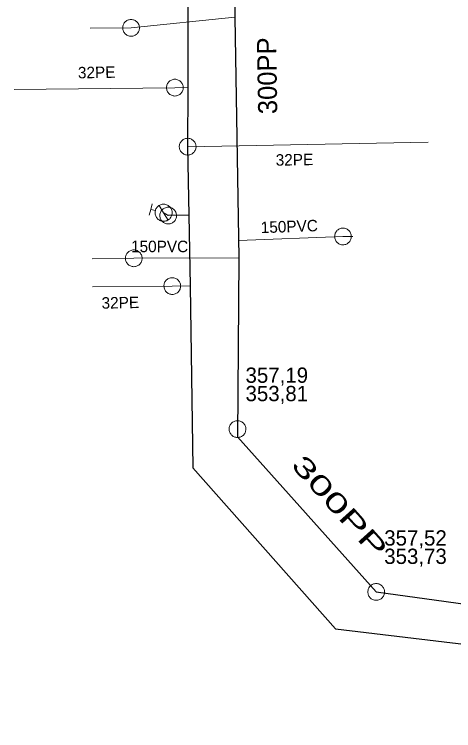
# Model space of a CAD drawing. Extents: x -741806 to -738704, y -1059275 to -1055387.
# Drawn here: x -740776.75 to -740753.77, y -1057686.83 to -1057649.38 of the extents above; entities that cross this region are included whole.
import ezdxf

# ---------------------------------------------------------------- set-up
doc = ezdxf.new("R2010")
doc.units = 0
doc.header["$LTSCALE"] = 0.4
for name, color, linetype, lineweight in [('2', 7, 'Continuous', 25), ('21', 7, 'Continuous', 13), ('3', 7, 'Continuous', 13), ('46', 7, 'Continuous', 13), ('50', 7, 'Continuous', 13), ('51', 7, 'Continuous', 13), ('52', 7, 'Continuous', 25), ('56', 7, 'Continuous', 13), ('6', 7, 'Continuous', 13)]:
    doc.layers.add(name, color=color, linetype=linetype, lineweight=lineweight)
for name, color, linetype in [('5', 7, 'Continuous'), ('54', 7, 'Continuous'), ('55', 7, 'Continuous')]:
    doc.layers.add(name, color=color, linetype=linetype)

msp = doc.modelspace()

# ---------------------------------------------------------------- linework, layer by layer
at = {"layer": '2'}
msp.add_lwpolyline([(-740765.321, -1057634.66), (-740765.339, -1057637.145), (-740765.221, -1057649.531), (-740765.019, -1057662.11), (-740765.083, -1057671.477), (-740757.826, -1057679.575), (-740735.349, -1057682.666)], dxfattribs=at)
at = {"layer": '21'}
msp.add_line((-740767.688, -1057656.303), (-740755.107, -1057656.061), dxfattribs=at)
for points in [[(-740767.68, -1057653.215), (-740768.357, -1057653.217), (-740776.754, -1057653.321)], [(-740767.56, -1057663.571), (-740768.491, -1057663.588), (-740772.664, -1057663.624)]]:
    msp.add_lwpolyline(points, dxfattribs=at)
at = {"layer": '3'}
for points in [[(-740765.084, -1057671.503), (-740765.039, -1057671.501), (-740764.994, -1057671.494), (-740764.949, -1057671.482), (-740764.907, -1057671.467), (-740764.866, -1057671.446), (-740764.826, -1057671.421), (-740764.791, -1057671.393), (-740764.758, -1057671.361), (-740764.73, -1057671.325), (-740764.705, -1057671.287), (-740764.683, -1057671.246), (-740764.666, -1057671.203), (-740764.655, -1057671.159), (-740764.646, -1057671.115), (-740764.644, -1057671.069), (-740764.646, -1057671.023), (-740764.653, -1057670.977), (-740764.664, -1057670.933), (-740764.681, -1057670.89), (-740764.701, -1057670.849), (-740764.726, -1057670.811), (-740764.754, -1057670.776), (-740764.787, -1057670.743), (-740764.822, -1057670.713), (-740764.86, -1057670.688), (-740764.901, -1057670.668), (-740764.943, -1057670.65), (-740764.988, -1057670.638), (-740765.033, -1057670.631), (-740765.079, -1057670.629), (-740765.124, -1057670.63), (-740765.169, -1057670.637), (-740765.214, -1057670.649), (-740765.257, -1057670.665), (-740765.297, -1057670.685), (-740765.337, -1057670.71), (-740765.372, -1057670.738), (-740765.405, -1057670.771), (-740765.433, -1057670.806), (-740765.458, -1057670.844), (-740765.48, -1057670.885), (-740765.497, -1057670.928), (-740765.509, -1057670.972), (-740765.517, -1057671.016), (-740765.519, -1057671.062), (-740765.517, -1057671.108), (-740765.511, -1057671.154), (-740765.499, -1057671.198), (-740765.482, -1057671.241), (-740765.462, -1057671.282), (-740765.437, -1057671.32), (-740765.409, -1057671.356), (-740765.376, -1057671.388), (-740765.341, -1057671.418), (-740765.303, -1057671.443), (-740765.262, -1057671.464), (-740765.22, -1057671.481), (-740765.175, -1057671.493), (-740765.13, -1057671.5), (-740765.085, -1057671.503)], [(-740757.534, -1057679.901), (-740757.502, -1057679.869), (-740757.473, -1057679.833), (-740757.448, -1057679.795), (-740757.427, -1057679.755), (-740757.411, -1057679.712), (-740757.398, -1057679.667), (-740757.392, -1057679.622), (-740757.388, -1057679.576), (-740757.391, -1057679.531), (-740757.398, -1057679.486), (-740757.41, -1057679.441), (-740757.426, -1057679.398), (-740757.447, -1057679.358), (-740757.471, -1057679.319), (-740757.5, -1057679.283), (-740757.533, -1057679.25), (-740757.569, -1057679.222), (-740757.606, -1057679.197), (-740757.648, -1057679.176), (-740757.691, -1057679.159), (-740757.735, -1057679.148), (-740757.779, -1057679.14), (-740757.825, -1057679.138), (-740757.871, -1057679.14), (-740757.916, -1057679.147), (-740757.96, -1057679.16), (-740758.003, -1057679.175), (-740758.045, -1057679.196), (-740758.083, -1057679.221), (-740758.118, -1057679.25), (-740758.15, -1057679.282), (-740758.179, -1057679.317), (-740758.205, -1057679.356), (-740758.225, -1057679.397), (-740758.242, -1057679.439), (-740758.254, -1057679.483), (-740758.261, -1057679.528), (-740758.264, -1057679.575), (-740758.261, -1057679.62), (-740758.254, -1057679.665), (-740758.243, -1057679.709), (-740758.227, -1057679.753), (-740758.206, -1057679.793), (-740758.181, -1057679.832), (-740758.152, -1057679.867), (-740758.12, -1057679.9), (-740758.085, -1057679.929), (-740758.046, -1057679.954), (-740758.005, -1057679.974), (-740757.962, -1057679.991), (-740757.918, -1057680.002), (-740757.873, -1057680.011), (-740757.827, -1057680.012), (-740757.782, -1057680.011), (-740757.736, -1057680.003), (-740757.691, -1057679.992), (-740757.649, -1057679.975), (-740757.608, -1057679.954), (-740757.57, -1057679.929), (-740757.534, -1057679.902)]]:
    msp.add_lwpolyline(points, dxfattribs=at)
at = {"layer": '46'}
for points in [[(-740770.209, -1057650.087), (-740770.212, -1057650.042), (-740770.219, -1057649.997), (-740770.231, -1057649.952), (-740770.247, -1057649.91), (-740770.269, -1057649.869), (-740770.294, -1057649.83), (-740770.323, -1057649.795), (-740770.355, -1057649.762), (-740770.391, -1057649.735), (-740770.43, -1057649.71), (-740770.471, -1057649.689), (-740770.514, -1057649.672), (-740770.558, -1057649.662), (-740770.603, -1057649.654), (-740770.649, -1057649.652), (-740770.695, -1057649.654), (-740770.74, -1057649.663), (-740770.784, -1057649.674), (-740770.827, -1057649.691), (-740770.868, -1057649.712), (-740770.905, -1057649.737), (-740770.94, -1057649.766), (-740770.973, -1057649.799), (-740771.002, -1057649.834), (-740771.027, -1057649.873), (-740771.046, -1057649.914), (-740771.063, -1057649.956), (-740771.075, -1057650.001), (-740771.082, -1057650.046), (-740771.083, -1057650.092), (-740771.081, -1057650.137), (-740771.074, -1057650.182), (-740771.062, -1057650.227), (-740771.045, -1057650.27), (-740771.024, -1057650.31), (-740770.999, -1057650.349), (-740770.97, -1057650.384), (-740770.937, -1057650.417), (-740770.902, -1057650.444), (-740770.863, -1057650.469), (-740770.822, -1057650.49), (-740770.779, -1057650.507), (-740770.735, -1057650.518), (-740770.69, -1057650.525), (-740770.644, -1057650.527), (-740770.598, -1057650.525), (-740770.553, -1057650.517), (-740770.509, -1057650.505), (-740770.466, -1057650.488), (-740770.425, -1057650.467), (-740770.388, -1057650.442), (-740770.352, -1057650.413), (-740770.32, -1057650.38), (-740770.291, -1057650.345), (-740770.266, -1057650.306), (-740770.246, -1057650.265), (-740770.23, -1057650.223), (-740770.218, -1057650.178), (-740770.211, -1057650.133), (-740770.209, -1057650.088)], [(-740760, -1057661.001), (-740759.997, -1057661.046), (-740759.99, -1057661.091), (-740759.977, -1057661.136), (-740759.961, -1057661.178), (-740759.939, -1057661.219), (-740759.914, -1057661.257), (-740759.885, -1057661.292), (-740759.852, -1057661.325), (-740759.816, -1057661.353), (-740759.778, -1057661.377), (-740759.737, -1057661.398), (-740759.693, -1057661.414), (-740759.649, -1057661.425), (-740759.604, -1057661.432), (-740759.558, -1057661.434), (-740759.512, -1057661.432), (-740759.467, -1057661.423), (-740759.423, -1057661.412), (-740759.381, -1057661.394), (-740759.34, -1057661.373), (-740759.302, -1057661.347), (-740759.267, -1057661.319), (-740759.235, -1057661.286), (-740759.206, -1057661.251), (-740759.181, -1057661.211), (-740759.162, -1057661.17), (-740759.145, -1057661.128), (-740759.134, -1057661.083), (-740759.127, -1057661.038), (-740759.126, -1057660.992), (-740759.128, -1057660.947), (-740759.135, -1057660.902), (-740759.148, -1057660.857), (-740759.165, -1057660.814), (-740759.186, -1057660.774), (-740759.211, -1057660.736), (-740759.24, -1057660.701), (-740759.274, -1057660.668), (-740759.309, -1057660.64), (-740759.347, -1057660.616), (-740759.388, -1057660.595), (-740759.432, -1057660.579), (-740759.476, -1057660.567), (-740759.521, -1057660.561), (-740759.567, -1057660.559), (-740759.613, -1057660.561), (-740759.658, -1057660.569), (-740759.702, -1057660.581), (-740759.744, -1057660.599), (-740759.785, -1057660.62), (-740759.823, -1057660.646), (-740759.859, -1057660.674), (-740759.89, -1057660.707), (-740759.919, -1057660.742), (-740759.944, -1057660.782), (-740759.964, -1057660.823), (-740759.98, -1057660.865), (-740759.991, -1057660.91), (-740759.998, -1057660.955), (-740760, -1057661)], [(-740770.07, -1057662.132), (-740770.073, -1057662.087), (-740770.08, -1057662.042), (-740770.093, -1057661.997), (-740770.109, -1057661.955), (-740770.13, -1057661.915), (-740770.156, -1057661.876), (-740770.185, -1057661.841), (-740770.217, -1057661.808), (-740770.254, -1057661.781), (-740770.292, -1057661.756), (-740770.333, -1057661.735), (-740770.376, -1057661.719), (-740770.42, -1057661.708), (-740770.465, -1057661.701), (-740770.511, -1057661.699), (-740770.557, -1057661.701), (-740770.602, -1057661.71), (-740770.646, -1057661.721), (-740770.689, -1057661.739), (-740770.73, -1057661.76), (-740770.768, -1057661.785), (-740770.802, -1057661.814), (-740770.835, -1057661.847), (-740770.864, -1057661.882), (-740770.888, -1057661.921), (-740770.908, -1057661.963), (-740770.925, -1057662.005), (-740770.936, -1057662.05), (-740770.943, -1057662.095), (-740770.944, -1057662.141), (-740770.942, -1057662.186), (-740770.935, -1057662.231), (-740770.922, -1057662.276), (-740770.905, -1057662.319), (-740770.885, -1057662.358), (-740770.859, -1057662.397), (-740770.83, -1057662.432), (-740770.797, -1057662.465), (-740770.761, -1057662.492), (-740770.723, -1057662.517), (-740770.682, -1057662.538), (-740770.639, -1057662.554), (-740770.595, -1057662.566), (-740770.55, -1057662.572), (-740770.504, -1057662.574), (-740770.458, -1057662.572), (-740770.413, -1057662.564), (-740770.369, -1057662.552), (-740770.326, -1057662.534), (-740770.285, -1057662.513), (-740770.247, -1057662.488), (-740770.212, -1057662.459), (-740770.18, -1057662.426), (-740770.151, -1057662.391), (-740770.127, -1057662.352), (-740770.106, -1057662.31), (-740770.09, -1057662.268), (-740770.079, -1057662.223), (-740770.072, -1057662.178), (-740770.07, -1057662.133)]]:
    msp.add_lwpolyline(points, dxfattribs=at)
at = {"layer": '50'}
for p, q in [((-740769.547, -1057659.287), (-740769.622, -1057659.585)), ((-740768.944, -1057659.753), (-740769.171, -1057659.372)), ((-740769.696, -1057659.884), (-740769.622, -1057659.585)), ((-740769.378, -1057659.646), (-740769.622, -1057659.585)), ((-740768.944, -1057659.753), (-740768.713, -1057660.137))]:
    msp.add_line(p, q, dxfattribs=at)
msp.add_lwpolyline([(-740768.833, -1057659.323), (-740768.881, -1057659.314), (-740768.927, -1057659.308), (-740768.975, -1057659.309), (-740769.021, -1057659.315), (-740769.064, -1057659.324), (-740769.11, -1057659.34), (-740769.151, -1057659.36), (-740769.193, -1057659.383), (-740769.231, -1057659.41), (-740769.264, -1057659.443), (-740769.295, -1057659.478), (-740769.324, -1057659.515), (-740769.345, -1057659.557), (-740769.364, -1057659.6), (-740769.378, -1057659.644), (-740769.386, -1057659.689), (-740769.392, -1057659.734), (-740769.39, -1057659.782), (-740769.385, -1057659.828), (-740769.375, -1057659.875), (-740769.359, -1057659.918), (-740769.34, -1057659.961), (-740769.316, -1057660.001), (-740769.289, -1057660.038), (-740769.257, -1057660.073), (-740769.223, -1057660.105), (-740769.185, -1057660.131), (-740769.143, -1057660.155), (-740769.1, -1057660.171), (-740769.057, -1057660.188), (-740769.009, -1057660.197), (-740768.963, -1057660.2), (-740768.919, -1057660.2), (-740768.87, -1057660.196), (-740768.825, -1057660.184), (-740768.78, -1057660.171), (-740768.739, -1057660.15), (-740768.697, -1057660.127), (-740768.659, -1057660.098), (-740768.627, -1057660.067), (-740768.595, -1057660.03), (-740768.569, -1057659.992), (-740768.545, -1057659.954), (-740768.525, -1057659.908), (-740768.511, -1057659.865), (-740768.503, -1057659.819), (-740768.5, -1057659.773), (-740768.499, -1057659.725), (-740768.504, -1057659.68), (-740768.515, -1057659.633), (-740768.53, -1057659.59), (-740768.549, -1057659.546), (-740768.573, -1057659.507), (-740768.599, -1057659.469), (-740768.633, -1057659.436), (-740768.666, -1057659.403), (-740768.705, -1057659.376), (-740768.746, -1057659.356), (-740768.789, -1057659.337)], close=True, dxfattribs=at)
at = {"layer": '51'}
for points in [[(-740768.794, -1057653.217), (-740768.791, -1057653.262), (-740768.784, -1057653.307), (-740768.772, -1057653.352), (-740768.756, -1057653.394), (-740768.735, -1057653.435), (-740768.71, -1057653.474), (-740768.681, -1057653.509), (-740768.649, -1057653.542), (-740768.613, -1057653.57), (-740768.575, -1057653.594), (-740768.534, -1057653.615), (-740768.491, -1057653.632), (-740768.447, -1057653.644), (-740768.402, -1057653.651), (-740768.356, -1057653.653), (-740768.31, -1057653.651), (-740768.265, -1057653.644), (-740768.221, -1057653.632), (-740768.178, -1057653.615), (-740768.137, -1057653.594), (-740768.099, -1057653.568), (-740768.063, -1057653.54), (-740768.031, -1057653.507), (-740768.002, -1057653.472), (-740767.977, -1057653.433), (-740767.956, -1057653.392), (-740767.94, -1057653.35), (-740767.928, -1057653.305), (-740767.921, -1057653.26), (-740767.919, -1057653.214), (-740767.922, -1057653.169), (-740767.929, -1057653.124), (-740767.941, -1057653.079), (-740767.957, -1057653.037), (-740767.978, -1057652.996), (-740768.003, -1057652.957), (-740768.032, -1057652.922), (-740768.064, -1057652.889), (-740768.1, -1057652.861), (-740768.138, -1057652.837), (-740768.179, -1057652.816), (-740768.222, -1057652.799), (-740768.266, -1057652.788), (-740768.311, -1057652.78), (-740768.357, -1057652.778), (-740768.403, -1057652.78), (-740768.448, -1057652.788), (-740768.492, -1057652.799), (-740768.535, -1057652.816), (-740768.576, -1057652.837), (-740768.614, -1057652.863), (-740768.65, -1057652.891), (-740768.682, -1057652.924), (-740768.711, -1057652.959), (-740768.736, -1057652.998), (-740768.757, -1057653.039), (-740768.773, -1057653.081), (-740768.785, -1057653.126), (-740768.792, -1057653.171), (-740768.794, -1057653.216)], [(-740768.124, -1057656.275), (-740768.124, -1057656.32), (-740768.12, -1057656.365), (-740768.111, -1057656.411), (-740768.098, -1057656.454), (-740768.079, -1057656.496), (-740768.057, -1057656.537), (-740768.03, -1057656.573), (-740768, -1057656.608), (-740767.966, -1057656.638), (-740767.929, -1057656.666), (-740767.89, -1057656.689), (-740767.848, -1057656.709), (-740767.805, -1057656.724), (-740767.76, -1057656.733), (-740767.715, -1057656.738), (-740767.669, -1057656.739), (-740767.623, -1057656.735), (-740767.579, -1057656.726), (-740767.535, -1057656.711), (-740767.492, -1057656.693), (-740767.453, -1057656.67), (-740767.415, -1057656.645), (-740767.381, -1057656.614), (-740767.35, -1057656.58), (-740767.323, -1057656.543), (-740767.299, -1057656.503), (-740767.281, -1057656.463), (-740767.266, -1057656.418), (-740767.256, -1057656.374), (-740767.25, -1057656.328), (-740767.25, -1057656.283), (-740767.255, -1057656.238), (-740767.264, -1057656.192), (-740767.277, -1057656.149), (-740767.296, -1057656.107), (-740767.318, -1057656.066), (-740767.345, -1057656.03), (-740767.375, -1057655.995), (-740767.409, -1057655.965), (-740767.445, -1057655.937), (-740767.485, -1057655.914), (-740767.527, -1057655.894), (-740767.57, -1057655.88), (-740767.615, -1057655.87), (-740767.66, -1057655.865), (-740767.706, -1057655.864), (-740767.752, -1057655.869), (-740767.796, -1057655.877), (-740767.84, -1057655.892), (-740767.883, -1057655.91), (-740767.922, -1057655.933), (-740767.96, -1057655.958), (-740767.994, -1057655.989), (-740768.025, -1057656.023), (-740768.052, -1057656.06), (-740768.076, -1057656.1), (-740768.094, -1057656.14), (-740768.109, -1057656.185), (-740768.119, -1057656.229), (-740768.124, -1057656.274)], [(-740769.144, -1057659.912), (-740769.142, -1057659.957), (-740769.134, -1057660.002), (-740769.121, -1057660.047), (-740769.104, -1057660.088), (-740769.082, -1057660.129), (-740769.057, -1057660.168), (-740769.027, -1057660.202), (-740768.994, -1057660.234), (-740768.958, -1057660.262), (-740768.919, -1057660.286), (-740768.878, -1057660.306), (-740768.835, -1057660.322), (-740768.79, -1057660.334), (-740768.745, -1057660.34), (-740768.699, -1057660.341), (-740768.653, -1057660.338), (-740768.608, -1057660.33), (-740768.565, -1057660.317), (-740768.522, -1057660.3), (-740768.481, -1057660.278), (-740768.444, -1057660.252), (-740768.408, -1057660.223), (-740768.377, -1057660.19), (-740768.349, -1057660.154), (-740768.324, -1057660.115), (-740768.304, -1057660.073), (-740768.289, -1057660.031), (-740768.278, -1057659.986), (-740768.272, -1057659.941), (-740768.27, -1057659.895), (-740768.273, -1057659.85), (-740768.281, -1057659.805), (-740768.294, -1057659.76), (-740768.311, -1057659.719), (-740768.333, -1057659.678), (-740768.358, -1057659.639), (-740768.388, -1057659.605), (-740768.421, -1057659.573), (-740768.457, -1057659.545), (-740768.496, -1057659.521), (-740768.537, -1057659.501), (-740768.58, -1057659.485), (-740768.625, -1057659.474), (-740768.67, -1057659.467), (-740768.716, -1057659.466), (-740768.762, -1057659.469), (-740768.807, -1057659.478), (-740768.85, -1057659.49), (-740768.893, -1057659.507), (-740768.934, -1057659.529), (-740768.971, -1057659.555), (-740769.007, -1057659.584), (-740769.038, -1057659.617), (-740769.066, -1057659.653), (-740769.091, -1057659.692), (-740769.111, -1057659.734), (-740769.126, -1057659.776), (-740769.137, -1057659.821), (-740769.143, -1057659.866), (-740769.144, -1057659.911)], [(-740768.927, -1057663.595), (-740768.925, -1057663.64), (-740768.917, -1057663.685), (-740768.904, -1057663.729), (-740768.887, -1057663.771), (-740768.866, -1057663.812), (-740768.84, -1057663.85), (-740768.81, -1057663.885), (-740768.778, -1057663.917), (-740768.741, -1057663.945), (-740768.703, -1057663.969), (-740768.661, -1057663.989), (-740768.618, -1057664.005), (-740768.574, -1057664.017), (-740768.529, -1057664.023), (-740768.483, -1057664.024), (-740768.437, -1057664.021), (-740768.392, -1057664.013), (-740768.348, -1057664.001), (-740768.305, -1057663.983), (-740768.265, -1057663.961), (-740768.227, -1057663.935), (-740768.192, -1057663.907), (-740768.16, -1057663.873), (-740768.132, -1057663.838), (-740768.108, -1057663.798), (-740768.087, -1057663.757), (-740768.072, -1057663.715), (-740768.061, -1057663.669), (-740768.055, -1057663.624), (-740768.053, -1057663.578), (-740768.056, -1057663.533), (-740768.064, -1057663.488), (-740768.077, -1057663.444), (-740768.094, -1057663.402), (-740768.115, -1057663.361), (-740768.141, -1057663.323), (-740768.171, -1057663.288), (-740768.203, -1057663.256), (-740768.24, -1057663.228), (-740768.278, -1057663.204), (-740768.32, -1057663.184), (-740768.363, -1057663.168), (-740768.407, -1057663.157), (-740768.452, -1057663.15), (-740768.498, -1057663.149), (-740768.544, -1057663.152), (-740768.589, -1057663.161), (-740768.633, -1057663.172), (-740768.676, -1057663.19), (-740768.716, -1057663.212), (-740768.754, -1057663.238), (-740768.789, -1057663.266), (-740768.821, -1057663.3), (-740768.849, -1057663.335), (-740768.873, -1057663.375), (-740768.894, -1057663.416), (-740768.909, -1057663.458), (-740768.92, -1057663.504), (-740768.926, -1057663.549), (-740768.927, -1057663.594)]]:
    msp.add_lwpolyline(points, dxfattribs=at)
at = {"layer": '52'}
for points in [[(-740767.701, -1057643.739), (-740767.68, -1057653.215), (-740767.688, -1057656.303), (-740767.625, -1057659.884), (-740767.56, -1057663.571), (-740767.412, -1057673.085), (-740759.954, -1057681.499), (-740731.682, -1057684.887), (-740726.357, -1057685.158), (-740725.284, -1057685.21), (-740724.688, -1057685.239), (-740698.842, -1057682.125), (-740692.883, -1057686.829)], [(-740767.625, -1057659.884), (-740768.708, -1057659.905), (-740768.949, -1057659.752)]]:
    msp.add_lwpolyline(points, dxfattribs=at)
at = {"layer": '56'}
for points in [[(-740772.791, -1057650.101), (-740770.647, -1057650.09), (-740765.221, -1057649.531)], [(-740759.055, -1057660.992), (-740759.563, -1057660.997), (-740765.034, -1057661.198)], [(-740772.677, -1057662.156), (-740770.508, -1057662.137), (-740765.019, -1057662.11)]]:
    msp.add_lwpolyline(points, dxfattribs=at)

# ---------------------------------------------------------------- texts
at = {"layer": '5'}
msp.add_text('300PP ', height=1, rotation=91, dxfattribs=at).set_placement((-740762.998, -1057654.593))
at = {"layer": '5', "width": 1.65}
msp.add_text('300PP ', height=1, rotation=312, dxfattribs=at).set_placement((-740762.325, -1057672.979))
at = {"layer": '54'}
for p in [(-740773.423, -1057652.733), (-740763.076, -1057657.298), (-740772.185, -1057664.771)]:
    msp.add_text('32PE', height=0.6, rotation=1, dxfattribs=at).set_placement(p)
at = {"layer": '55'}
msp.add_text('150PVC', height=0.6, rotation=2, dxfattribs=at).set_placement((-740763.854, -1057660.823))
msp.add_text('150PVC', height=0.6, dxfattribs=at).set_placement((-740770.649, -1057661.816))
at = {"layer": '6'}
for s, p in [('357,19', (-740764.661, -1057668.645)), ('353,81', (-740764.661, -1057669.605)), ('357,52', (-740757.406, -1057677.154)), ('353,73', (-740757.406, -1057678.114))]:
    msp.add_text(s, height=0.8, dxfattribs=at).set_placement(p)

doc.saveas('drawing.dxf')
